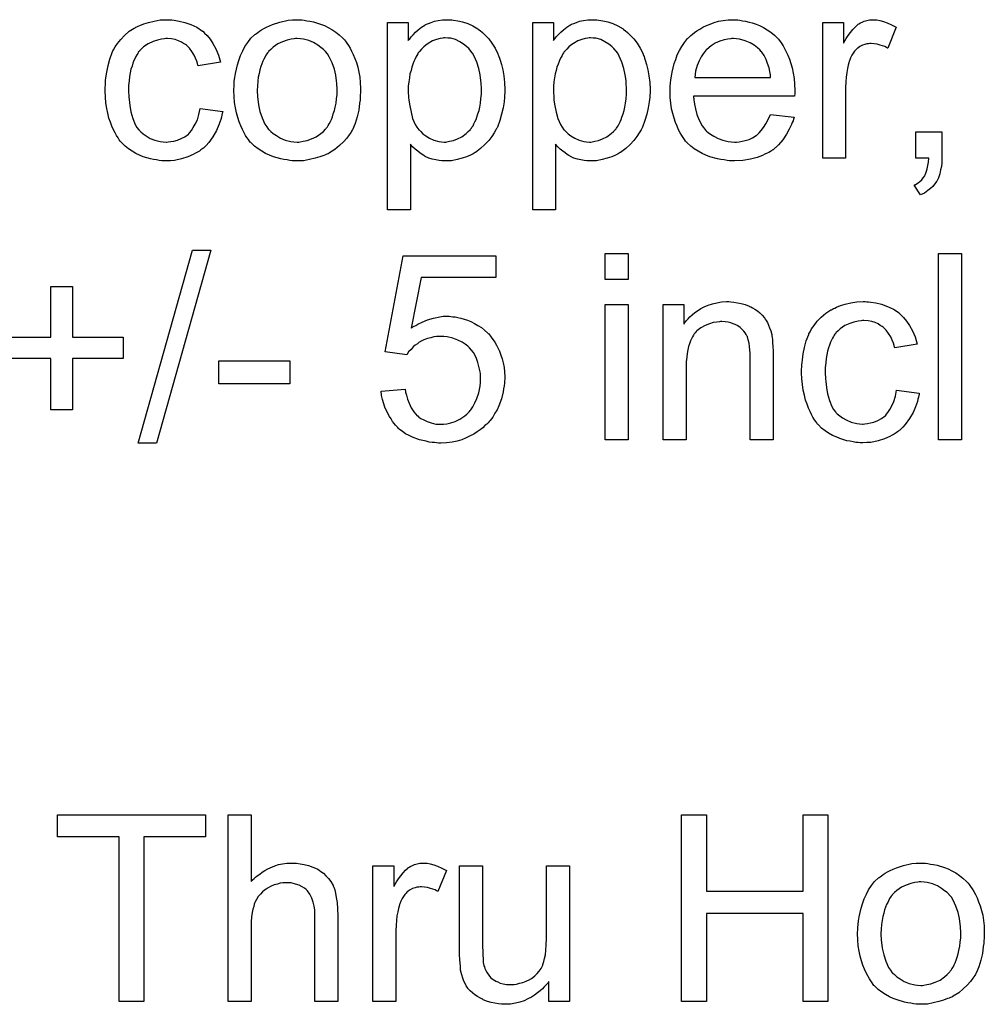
# Model space of a CAD drawing. Extents: x -1.5 to 9, y -3 to 5.
# Tile 330 of 368: x 6.336 to 6.75, y 2.56 to 2.983. Entities that reach past the tile are written whole.
import ezdxf

# ---------------------------------------------------------------- set-up
doc = ezdxf.new("R2010")
doc.units = 0
doc.layers.add('qfn16-30-34-a_mechanical_19', color=1, linetype='CONTINUOUS')

msp = doc.modelspace()

# ---------------------------------------------------------------- linework, layer by layer
at = {"layer": 'qfn16-30-34-a_mechanical_19', "color": 1}
for points in [[(6.400594, 2.982651), (6.401288, 2.982651), (6.402214, 2.982535), (6.404412, 2.982188), (6.406842, 2.98161), (6.409387, 2.980684), (6.411932, 2.979527), (6.414362, 2.977907), (6.414478, 2.977907), (6.414593, 2.977676), (6.415288, 2.976982), (6.416329, 2.975941), (6.417602, 2.974436), (6.418874, 2.972585), (6.420147, 2.970271), (6.421304, 2.96761), (6.422114, 2.964486), (6.412511, 2.962982), (6.412511, 2.963098), (6.412395, 2.963214), (6.412279, 2.963908), (6.411932, 2.964949), (6.411354, 2.966222), (6.410775, 2.96761), (6.40985, 2.969114), (6.408809, 2.970503), (6.407651, 2.97166), (6.407536, 2.971775), (6.407073, 2.972122), (6.406263, 2.972585), (6.405337, 2.973164), (6.404065, 2.973742), (6.402676, 2.974205), (6.401057, 2.974552), (6.399321, 2.974668), (6.398627, 2.974668), (6.398048, 2.974552), (6.396776, 2.974436), (6.39504, 2.973974), (6.393189, 2.973395), (6.391106, 2.97247), (6.38914, 2.971081), (6.388214, 2.970271), (6.387288, 2.969346), (6.387288, 2.96923), (6.387057, 2.969114), (6.386825, 2.968767), (6.386594, 2.968304), (6.386247, 2.967726), (6.385784, 2.967032), (6.385437, 2.966222), (6.384974, 2.965296), (6.384511, 2.964139), (6.384164, 2.962867), (6.383702, 2.961478), (6.383355, 2.959974), (6.383123, 2.958354), (6.382892, 2.956503), (6.38266, 2.954536), (6.38266, 2.952454), (6.38266, 2.952338), (6.38266, 2.951991), (6.38266, 2.951296), (6.382776, 2.950602), (6.382776, 2.949561), (6.382892, 2.94852), (6.383239, 2.945974), (6.383702, 2.943198), (6.384511, 2.940305), (6.385553, 2.93776), (6.386247, 2.936487), (6.387057, 2.935446), (6.387288, 2.935214), (6.387867, 2.934636), (6.388908, 2.933826), (6.390181, 2.9329), (6.391916, 2.931859), (6.393883, 2.931049), (6.396197, 2.93047), (6.39747, 2.930355), (6.398743, 2.930239), (6.398974, 2.930239), (6.399668, 2.930355), (6.400825, 2.93047), (6.402098, 2.930702), (6.403602, 2.931049), (6.405222, 2.931743), (6.406842, 2.932553), (6.408346, 2.93371), (6.408577, 2.933826), (6.408924, 2.934404), (6.409618, 2.935214), (6.410428, 2.936487), (6.411238, 2.937991), (6.412164, 2.939842), (6.412858, 2.942156), (6.413321, 2.944702), (6.42304, 2.943429), (6.42304, 2.943313), (6.422924, 2.942966), (6.422808, 2.942503), (6.422693, 2.941809), (6.422461, 2.940883), (6.42223, 2.939958), (6.42142, 2.937644), (6.420378, 2.935214), (6.418874, 2.932553), (6.417023, 2.930008), (6.415982, 2.928851), (6.414825, 2.927694), (6.414709, 2.927578), (6.414478, 2.927462), (6.414131, 2.927231), (6.413668, 2.926884), (6.413089, 2.926421), (6.412279, 2.925958), (6.411354, 2.925495), (6.410428, 2.924917), (6.408114, 2.923876), (6.405337, 2.923066), (6.402329, 2.922372), (6.400594, 2.922256), (6.398858, 2.92214), (6.397701, 2.92214), (6.396891, 2.922256), (6.39585, 2.922372), (6.394693, 2.922603), (6.39342, 2.922834), (6.392032, 2.923066), (6.388908, 2.923991), (6.387404, 2.924686), (6.385784, 2.92538), (6.384164, 2.926305), (6.38266, 2.927347), (6.381156, 2.928504), (6.379768, 2.929892), (6.379652, 2.930008), (6.379421, 2.930239), (6.379074, 2.930702), (6.378611, 2.93128), (6.378148, 2.93209), (6.377454, 2.933132), (6.376875, 2.934289), (6.376181, 2.935561), (6.375487, 2.937065), (6.374908, 2.938801), (6.374214, 2.940536), (6.373751, 2.942619), (6.373289, 2.944702), (6.372941, 2.947131), (6.37271, 2.949561), (6.372594, 2.952222), (6.372594, 2.952338), (6.372594, 2.952685), (6.372594, 2.953148), (6.372594, 2.953842), (6.37271, 2.954652), (6.37271, 2.955577), (6.372826, 2.956619), (6.372941, 2.957776), (6.373289, 2.960321), (6.373867, 2.963098), (6.374561, 2.965875), (6.375603, 2.968651), (6.375603, 2.968767), (6.375718, 2.968999), (6.37595, 2.969346), (6.376181, 2.969809), (6.376875, 2.971081), (6.377917, 2.972585), (6.379305, 2.974321), (6.380925, 2.976056), (6.382892, 2.977792), (6.38509, 2.97918), (6.385206, 2.97918), (6.385437, 2.979296), (6.385784, 2.979527), (6.386247, 2.979759), (6.386825, 2.97999), (6.38752, 2.980337), (6.389255, 2.981031), (6.391222, 2.98161), (6.393652, 2.982188), (6.396197, 2.982651), (6.398974, 2.982767), (6.3999, 2.982767), (6.400594, 2.982651)], [(6.45694, 2.982651), (6.457981, 2.982535), (6.459138, 2.982304), (6.460411, 2.982073), (6.461915, 2.981841), (6.465039, 2.9808), (6.466658, 2.980222), (6.468278, 2.979412), (6.469898, 2.978602), (6.471518, 2.977445), (6.473022, 2.976288), (6.474526, 2.974899), (6.474642, 2.974784), (6.474873, 2.974552), (6.47522, 2.974089), (6.475683, 2.973511), (6.476262, 2.972701), (6.476956, 2.97166), (6.47765, 2.970503), (6.478344, 2.96923), (6.479038, 2.967842), (6.479733, 2.966106), (6.480427, 2.964371), (6.481005, 2.962404), (6.481468, 2.960321), (6.481815, 2.958123), (6.482047, 2.955809), (6.482162, 2.953263), (6.482162, 2.953148), (6.482162, 2.952801), (6.482162, 2.952222), (6.482162, 2.951412), (6.482047, 2.950487), (6.481931, 2.94933), (6.481931, 2.948173), (6.481699, 2.9469), (6.481352, 2.944007), (6.480658, 2.941115), (6.479848, 2.938222), (6.478691, 2.935561), (6.478691, 2.935446), (6.478576, 2.93533), (6.478344, 2.934983), (6.478113, 2.93452), (6.477303, 2.933363), (6.476262, 2.931975), (6.474873, 2.930355), (6.473138, 2.928735), (6.471171, 2.927115), (6.468857, 2.925611), (6.468741, 2.925611), (6.468625, 2.925495), (6.468278, 2.925264), (6.4677, 2.925033), (6.467121, 2.924801), (6.466427, 2.92457), (6.464692, 2.923876), (6.462725, 2.923297), (6.460295, 2.922719), (6.45775, 2.922256), (6.454973, 2.92214), (6.453816, 2.92214), (6.45289, 2.922256), (6.451849, 2.922372), (6.450692, 2.922603), (6.449303, 2.922834), (6.447915, 2.923066), (6.444791, 2.923991), (6.443056, 2.924686), (6.441436, 2.92538), (6.439816, 2.926305), (6.438196, 2.927347), (6.436692, 2.928504), (6.435188, 2.929892), (6.435072, 2.930008), (6.434841, 2.930239), (6.434494, 2.930702), (6.434031, 2.931396), (6.433453, 2.932206), (6.432874, 2.933132), (6.43218, 2.934289), (6.431486, 2.935677), (6.430792, 2.937181), (6.430097, 2.938917), (6.429519, 2.940768), (6.42894, 2.942735), (6.428477, 2.944933), (6.42813, 2.947247), (6.427899, 2.949792), (6.427783, 2.952454), (6.427783, 2.952685), (6.427783, 2.953148), (6.427899, 2.953958), (6.427899, 2.955115), (6.428015, 2.956387), (6.428246, 2.958007), (6.428477, 2.959627), (6.42894, 2.961478), (6.429403, 2.963329), (6.429982, 2.965296), (6.430676, 2.967379), (6.431601, 2.969346), (6.432527, 2.971197), (6.4338, 2.973048), (6.435072, 2.974784), (6.436692, 2.976288), (6.436808, 2.976403), (6.437039, 2.976519), (6.437502, 2.976866), (6.438081, 2.977329), (6.438775, 2.977792), (6.4397, 2.97837), (6.440626, 2.978949), (6.441783, 2.979527), (6.443056, 2.980106), (6.444444, 2.980684), (6.447568, 2.981726), (6.451155, 2.982535), (6.453006, 2.982651), (6.454973, 2.982767), (6.45613, 2.982767), (6.45694, 2.982651)], [(6.521269, 2.982651), (6.522079, 2.982535), (6.523814, 2.982304), (6.525897, 2.981841), (6.528095, 2.981147), (6.530293, 2.980106), (6.532492, 2.978833), (6.532608, 2.978833), (6.532723, 2.978602), (6.533417, 2.978139), (6.534459, 2.977213), (6.535731, 2.976056), (6.53712, 2.974552), (6.538508, 2.972701), (6.539897, 2.970503), (6.541054, 2.968073), (6.541054, 2.967957), (6.541169, 2.967726), (6.541285, 2.967379), (6.541516, 2.966916), (6.541748, 2.966222), (6.541979, 2.965412), (6.542558, 2.963561), (6.543136, 2.961247), (6.543599, 2.958701), (6.543946, 2.955809), (6.544062, 2.952801), (6.544062, 2.952685), (6.544062, 2.952454), (6.544062, 2.951991), (6.544062, 2.951296), (6.543946, 2.950487), (6.543946, 2.949561), (6.543715, 2.947478), (6.543252, 2.944933), (6.542673, 2.942272), (6.541864, 2.939495), (6.540822, 2.936718), (6.540822, 2.936603), (6.540707, 2.936371), (6.540475, 2.936024), (6.540244, 2.935561), (6.539434, 2.934289), (6.538392, 2.932669), (6.53712, 2.930933), (6.5355, 2.929198), (6.533649, 2.927462), (6.53145, 2.925843), (6.531335, 2.925843), (6.531219, 2.925727), (6.530872, 2.925495), (6.530409, 2.925264), (6.529252, 2.924686), (6.527632, 2.923991), (6.525666, 2.923297), (6.523583, 2.922719), (6.521153, 2.922256), (6.518724, 2.92214), (6.517914, 2.92214), (6.516988, 2.922256), (6.515831, 2.922372), (6.514443, 2.922603), (6.512939, 2.92295), (6.511434, 2.923413), (6.50993, 2.924107), (6.509815, 2.924223), (6.509236, 2.924454), (6.508542, 2.924917), (6.507616, 2.925611), (6.506691, 2.926305), (6.505534, 2.927231), (6.504492, 2.928272), (6.503567, 2.929429), (6.503567, 2.901198), (6.493732, 2.901198), (6.493732, 2.981494), (6.502641, 2.981494), (6.502641, 2.973858), (6.502757, 2.974089), (6.50322, 2.974552), (6.503798, 2.975362), (6.504724, 2.976288), (6.505765, 2.977445), (6.506922, 2.978486), (6.50831, 2.979527), (6.509699, 2.980453), (6.50993, 2.980569), (6.510393, 2.9808), (6.511319, 2.981147), (6.512476, 2.98161), (6.513864, 2.982073), (6.515484, 2.98242), (6.517335, 2.982651), (6.519418, 2.982767), (6.52069, 2.982767), (6.521269, 2.982651)], [(6.583516, 2.982651), (6.584325, 2.982535), (6.586061, 2.982304), (6.588144, 2.981841), (6.590342, 2.981147), (6.59254, 2.980106), (6.594738, 2.978833), (6.594854, 2.978833), (6.59497, 2.978602), (6.595664, 2.978139), (6.596705, 2.977213), (6.597978, 2.976056), (6.599366, 2.974552), (6.600755, 2.972701), (6.602143, 2.970503), (6.6033, 2.968073), (6.6033, 2.967957), (6.603416, 2.967726), (6.603532, 2.967379), (6.603763, 2.966916), (6.603994, 2.966222), (6.604226, 2.965412), (6.604804, 2.963561), (6.605383, 2.961247), (6.605846, 2.958701), (6.606193, 2.955809), (6.606308, 2.952801), (6.606308, 2.952685), (6.606308, 2.952454), (6.606308, 2.951991), (6.606308, 2.951296), (6.606193, 2.950487), (6.606193, 2.949561), (6.605961, 2.947478), (6.605498, 2.944933), (6.60492, 2.942272), (6.60411, 2.939495), (6.603069, 2.936718), (6.603069, 2.936603), (6.602953, 2.936371), (6.602722, 2.936024), (6.60249, 2.935561), (6.60168, 2.934289), (6.600639, 2.932669), (6.599366, 2.930933), (6.597747, 2.929198), (6.595895, 2.927462), (6.593697, 2.925843), (6.593581, 2.925843), (6.593466, 2.925727), (6.593119, 2.925495), (6.592656, 2.925264), (6.591499, 2.924686), (6.589879, 2.923991), (6.587912, 2.923297), (6.585829, 2.922719), (6.5834, 2.922256), (6.58097, 2.92214), (6.58016, 2.92214), (6.579235, 2.922256), (6.578078, 2.922372), (6.576689, 2.922603), (6.575185, 2.92295), (6.573681, 2.923413), (6.572177, 2.924107), (6.572061, 2.924223), (6.571483, 2.924454), (6.570788, 2.924917), (6.569863, 2.925611), (6.568937, 2.926305), (6.56778, 2.927231), (6.566739, 2.928272), (6.565813, 2.929429), (6.565813, 2.901198), (6.555979, 2.901198), (6.555979, 2.981494), (6.564888, 2.981494), (6.564888, 2.973858), (6.565003, 2.974089), (6.565466, 2.974552), (6.566045, 2.975362), (6.56697, 2.976288), (6.568012, 2.977445), (6.569169, 2.978486), (6.570557, 2.979527), (6.571945, 2.980453), (6.572177, 2.980569), (6.57264, 2.9808), (6.573565, 2.981147), (6.574722, 2.98161), (6.576111, 2.982073), (6.57773, 2.98242), (6.579582, 2.982651), (6.581664, 2.982767), (6.582937, 2.982767), (6.583516, 2.982651)], [(6.643911, 2.982651), (6.644837, 2.982535), (6.645993, 2.982304), (6.647266, 2.982073), (6.64877, 2.981726), (6.650159, 2.981378), (6.651779, 2.9808), (6.653283, 2.980222), (6.654902, 2.979412), (6.656522, 2.978486), (6.658142, 2.977445), (6.659646, 2.976172), (6.661034, 2.974784), (6.66115, 2.974668), (6.661382, 2.974436), (6.661729, 2.973974), (6.662191, 2.97328), (6.66277, 2.97247), (6.663349, 2.971544), (6.664043, 2.970387), (6.664737, 2.968999), (6.665431, 2.967494), (6.666125, 2.965875), (6.666704, 2.964023), (6.667282, 2.962057), (6.667745, 2.959858), (6.668092, 2.957544), (6.668324, 2.955115), (6.668439, 2.952454), (6.668439, 2.952338), (6.668439, 2.951875), (6.668439, 2.951065), (6.668324, 2.949908), (6.624936, 2.949908), (6.624936, 2.949792), (6.624936, 2.949445), (6.625052, 2.948983), (6.625052, 2.948288), (6.625167, 2.947478), (6.625399, 2.946553), (6.625746, 2.94447), (6.62644, 2.942156), (6.627366, 2.939611), (6.628639, 2.937297), (6.630258, 2.935214), (6.630374, 2.935214), (6.63049, 2.934983), (6.631184, 2.934404), (6.632225, 2.933594), (6.633614, 2.932785), (6.635465, 2.931859), (6.637547, 2.931049), (6.639861, 2.93047), (6.641134, 2.930355), (6.642523, 2.930239), (6.643448, 2.930239), (6.644489, 2.930355), (6.645762, 2.930586), (6.64715, 2.930933), (6.64877, 2.931396), (6.650274, 2.93209), (6.651779, 2.933016), (6.651894, 2.933132), (6.652473, 2.933594), (6.653167, 2.934289), (6.653977, 2.935214), (6.654902, 2.936487), (6.655944, 2.938107), (6.656985, 2.939958), (6.657911, 2.942156), (6.668092, 2.940883), (6.668092, 2.940768), (6.667976, 2.940536), (6.667861, 2.940074), (6.667629, 2.939379), (6.667282, 2.938685), (6.666935, 2.93776), (6.66601, 2.935793), (6.664853, 2.933594), (6.663233, 2.93128), (6.661382, 2.929082), (6.659068, 2.926999), (6.658952, 2.926999), (6.658721, 2.926768), (6.658373, 2.926537), (6.657911, 2.92619), (6.657216, 2.925843), (6.656522, 2.925495), (6.655597, 2.925033), (6.654555, 2.92457), (6.653398, 2.924107), (6.652241, 2.923644), (6.649349, 2.92295), (6.646109, 2.922372), (6.642523, 2.92214), (6.64125, 2.92214), (6.64044, 2.922256), (6.639399, 2.922372), (6.638126, 2.922603), (6.636738, 2.922834), (6.635233, 2.923066), (6.631994, 2.923991), (6.630258, 2.924686), (6.628639, 2.92538), (6.626903, 2.926305), (6.625283, 2.927347), (6.623779, 2.928504), (6.622275, 2.929892), (6.622159, 2.930008), (6.621928, 2.930239), (6.621581, 2.930702), (6.621118, 2.931396), (6.620539, 2.932206), (6.619961, 2.933132), (6.619267, 2.934289), (6.618573, 2.935561), (6.617878, 2.937065), (6.617184, 2.938685), (6.616606, 2.940536), (6.616027, 2.942503), (6.615564, 2.944586), (6.615217, 2.9469), (6.614986, 2.94933), (6.61487, 2.951875), (6.61487, 2.951991), (6.61487, 2.952569), (6.61487, 2.953263), (6.614986, 2.954305), (6.615102, 2.955577), (6.615217, 2.956966), (6.615449, 2.958586), (6.615796, 2.960205), (6.616721, 2.963908), (6.6173, 2.965759), (6.617994, 2.967726), (6.61892, 2.969577), (6.619961, 2.971313), (6.621118, 2.973048), (6.622391, 2.974668), (6.622506, 2.974784), (6.622738, 2.975015), (6.623201, 2.975362), (6.623779, 2.975941), (6.624473, 2.976519), (6.625399, 2.977213), (6.62644, 2.978023), (6.627713, 2.978717), (6.628986, 2.979527), (6.63049, 2.980222), (6.632109, 2.980916), (6.633845, 2.981494), (6.635696, 2.982073), (6.637663, 2.98242), (6.639746, 2.982651), (6.641944, 2.982767), (6.643101, 2.982767), (6.643911, 2.982651)], [(6.703612, 2.982651), (6.704885, 2.98242), (6.706389, 2.981957), (6.708009, 2.981378), (6.70986, 2.980569), (6.711827, 2.979527), (6.70824, 2.970503), (6.708124, 2.970618), (6.707662, 2.97085), (6.706967, 2.971197), (6.706042, 2.971544), (6.705001, 2.971891), (6.703728, 2.972238), (6.702455, 2.97247), (6.701182, 2.972585), (6.700604, 2.972585), (6.700025, 2.97247), (6.699216, 2.972354), (6.698406, 2.972122), (6.697364, 2.971775), (6.696323, 2.971313), (6.695397, 2.970618), (6.695282, 2.970503), (6.694935, 2.970271), (6.694587, 2.969809), (6.694009, 2.96923), (6.693431, 2.96842), (6.692852, 2.967494), (6.692274, 2.966453), (6.691811, 2.96518), (6.691695, 2.964949), (6.691579, 2.964255), (6.691348, 2.963214), (6.691001, 2.961825), (6.690654, 2.96009), (6.690422, 2.958123), (6.690307, 2.95604), (6.690191, 2.953726), (6.690191, 2.923413), (6.680356, 2.923413), (6.680356, 2.981494), (6.689265, 2.981494), (6.689265, 2.972701), (6.689381, 2.972817), (6.689844, 2.973627), (6.690422, 2.974668), (6.691348, 2.975941), (6.692274, 2.977213), (6.693315, 2.978602), (6.694356, 2.979759), (6.695397, 2.980684), (6.695513, 2.9808), (6.69586, 2.981031), (6.696554, 2.981378), (6.697249, 2.981726), (6.698174, 2.982073), (6.699331, 2.98242), (6.700488, 2.982651), (6.701761, 2.982767), (6.702571, 2.982767), (6.703612, 2.982651)], [(6.454973, 2.974668), (6.454279, 2.974668), (6.4537, 2.974552), (6.452427, 2.974436), (6.450692, 2.973974), (6.448725, 2.97328), (6.446642, 2.972354), (6.444676, 2.970965), (6.443634, 2.97004), (6.442709, 2.969114), (6.442709, 2.968999), (6.442477, 2.968883), (6.442246, 2.968536), (6.441899, 2.968073), (6.441552, 2.967494), (6.441204, 2.9668), (6.440742, 2.965875), (6.440279, 2.964949), (6.439816, 2.963792), (6.439353, 2.962635), (6.439006, 2.961247), (6.438659, 2.959743), (6.438312, 2.958123), (6.438081, 2.956387), (6.437965, 2.95442), (6.437849, 2.952454), (6.437849, 2.952338), (6.437849, 2.951991), (6.437849, 2.951412), (6.437965, 2.950602), (6.437965, 2.949677), (6.438081, 2.948635), (6.438428, 2.946206), (6.439006, 2.943429), (6.439932, 2.940652), (6.441089, 2.937991), (6.441899, 2.936834), (6.442709, 2.935677), (6.442824, 2.935677), (6.44294, 2.935446), (6.443634, 2.934867), (6.444676, 2.933941), (6.446064, 2.933016), (6.447799, 2.931975), (6.449882, 2.931049), (6.452312, 2.93047), (6.453584, 2.930355), (6.454973, 2.930239), (6.455667, 2.930239), (6.456245, 2.930355), (6.457518, 2.930586), (6.459254, 2.930933), (6.461105, 2.931628), (6.463188, 2.932553), (6.465154, 2.933941), (6.466196, 2.934867), (6.467121, 2.935793), (6.467237, 2.935908), (6.467353, 2.936024), (6.467584, 2.936371), (6.467931, 2.936834), (6.468278, 2.937412), (6.468741, 2.938107), (6.469204, 2.939032), (6.469667, 2.939958), (6.47013, 2.941115), (6.470477, 2.942388), (6.470939, 2.943776), (6.471287, 2.94528), (6.471634, 2.947016), (6.471865, 2.948751), (6.472096, 2.950718), (6.472096, 2.952801), (6.472096, 2.952916), (6.472096, 2.953263), (6.472096, 2.953842), (6.471981, 2.954536), (6.471981, 2.955462), (6.471865, 2.956503), (6.471518, 2.958933), (6.470939, 2.961478), (6.470014, 2.964255), (6.468741, 2.9668), (6.468047, 2.968073), (6.467121, 2.969114), (6.467121, 2.96923), (6.46689, 2.969346), (6.466196, 2.97004), (6.465154, 2.97085), (6.463766, 2.971891), (6.46203, 2.972932), (6.459948, 2.973858), (6.457634, 2.974436), (6.456361, 2.974552), (6.454973, 2.974668)], [(6.518492, 2.975015), (6.517914, 2.975015), (6.517451, 2.974899), (6.516294, 2.974668), (6.51479, 2.974321), (6.513054, 2.973627), (6.511203, 2.972585), (6.510162, 2.971891), (6.509236, 2.971081), (6.50831, 2.970156), (6.507385, 2.969114), (6.507385, 2.968999), (6.507154, 2.968883), (6.506922, 2.968536), (6.506691, 2.968073), (6.506344, 2.967379), (6.505881, 2.966685), (6.505418, 2.965759), (6.505071, 2.964833), (6.504608, 2.963676), (6.504145, 2.962404), (6.503798, 2.961015), (6.503335, 2.959511), (6.503104, 2.957776), (6.502873, 2.95604), (6.502641, 2.954189), (6.502641, 2.952106), (6.502641, 2.951991), (6.502641, 2.951644), (6.502641, 2.951065), (6.502757, 2.950255), (6.502757, 2.94933), (6.502873, 2.948288), (6.50322, 2.945859), (6.503798, 2.943082), (6.504492, 2.940421), (6.505649, 2.93776), (6.506344, 2.936603), (6.507154, 2.935561), (6.507385, 2.93533), (6.507963, 2.934751), (6.508889, 2.933826), (6.510162, 2.9329), (6.511782, 2.931975), (6.513633, 2.931049), (6.515715, 2.93047), (6.516872, 2.930355), (6.518029, 2.930239), (6.518724, 2.930239), (6.519186, 2.930355), (6.520343, 2.930586), (6.521963, 2.930933), (6.523699, 2.931628), (6.52555, 2.932553), (6.527401, 2.933941), (6.528327, 2.934751), (6.529252, 2.935677), (6.529252, 2.935793), (6.529484, 2.935908), (6.529715, 2.936256), (6.529946, 2.936718), (6.530409, 2.937297), (6.530756, 2.938107), (6.531219, 2.938917), (6.531682, 2.939958), (6.532029, 2.940999), (6.532492, 2.942388), (6.532955, 2.943776), (6.533302, 2.94528), (6.533533, 2.947016), (6.533765, 2.948867), (6.533996, 2.950834), (6.533996, 2.952916), (6.533996, 2.953032), (6.533996, 2.953379), (6.533996, 2.953958), (6.53388, 2.954767), (6.53388, 2.955693), (6.533765, 2.956734), (6.533417, 2.959164), (6.532839, 2.961825), (6.532029, 2.964486), (6.530872, 2.967147), (6.530178, 2.96842), (6.529368, 2.969461), (6.529368, 2.969577), (6.529136, 2.969693), (6.528558, 2.970387), (6.527632, 2.971197), (6.52636, 2.972238), (6.52474, 2.97328), (6.522889, 2.974205), (6.520806, 2.974784), (6.519649, 2.974899), (6.518492, 2.975015)], [(6.580739, 2.975015), (6.58016, 2.975015), (6.579697, 2.974899), (6.57854, 2.974668), (6.577036, 2.974321), (6.575301, 2.973627), (6.57345, 2.972585), (6.572408, 2.971891), (6.571483, 2.971081), (6.570557, 2.970156), (6.569632, 2.969114), (6.569632, 2.968999), (6.5694, 2.968883), (6.569169, 2.968536), (6.568937, 2.968073), (6.56859, 2.967379), (6.568127, 2.966685), (6.567665, 2.965759), (6.567318, 2.964833), (6.566855, 2.963676), (6.566392, 2.962404), (6.566045, 2.961015), (6.565582, 2.959511), (6.565351, 2.957776), (6.565119, 2.95604), (6.564888, 2.954189), (6.564888, 2.952106), (6.564888, 2.951991), (6.564888, 2.951644), (6.564888, 2.951065), (6.565003, 2.950255), (6.565003, 2.94933), (6.565119, 2.948288), (6.565466, 2.945859), (6.566045, 2.943082), (6.566739, 2.940421), (6.567896, 2.93776), (6.56859, 2.936603), (6.5694, 2.935561), (6.569632, 2.93533), (6.57021, 2.934751), (6.571136, 2.933826), (6.572408, 2.9329), (6.574028, 2.931975), (6.575879, 2.931049), (6.577962, 2.93047), (6.579119, 2.930355), (6.580276, 2.930239), (6.58097, 2.930239), (6.581433, 2.930355), (6.58259, 2.930586), (6.58421, 2.930933), (6.585945, 2.931628), (6.587796, 2.932553), (6.589648, 2.933941), (6.590573, 2.934751), (6.591499, 2.935677), (6.591499, 2.935793), (6.59173, 2.935908), (6.591962, 2.936256), (6.592193, 2.936718), (6.592656, 2.937297), (6.593003, 2.938107), (6.593466, 2.938917), (6.593928, 2.939958), (6.594276, 2.940999), (6.594738, 2.942388), (6.595201, 2.943776), (6.595548, 2.94528), (6.59578, 2.947016), (6.596011, 2.948867), (6.596243, 2.950834), (6.596243, 2.952916), (6.596243, 2.953032), (6.596243, 2.953379), (6.596243, 2.953958), (6.596127, 2.954767), (6.596127, 2.955693), (6.596011, 2.956734), (6.595664, 2.959164), (6.595086, 2.961825), (6.594276, 2.964486), (6.593119, 2.967147), (6.592424, 2.96842), (6.591614, 2.969461), (6.591614, 2.969577), (6.591383, 2.969693), (6.590805, 2.970387), (6.589879, 2.971197), (6.588606, 2.972238), (6.586986, 2.97328), (6.585135, 2.974205), (6.583053, 2.974784), (6.581896, 2.974899), (6.580739, 2.975015)], [(6.64206, 2.974668), (6.641365, 2.974668), (6.640903, 2.974552), (6.63963, 2.974436), (6.638126, 2.974089), (6.636275, 2.973511), (6.634308, 2.972701), (6.632457, 2.971544), (6.630605, 2.97004), (6.630374, 2.969809), (6.629911, 2.96923), (6.629101, 2.968189), (6.628291, 2.9668), (6.627366, 2.96518), (6.626556, 2.963098), (6.625862, 2.960668), (6.625515, 2.958007), (6.658026, 2.958007), (6.658026, 2.958123), (6.658026, 2.958354), (6.657911, 2.958701), (6.657911, 2.959164), (6.657679, 2.960552), (6.657332, 2.962057), (6.656754, 2.963908), (6.656175, 2.965643), (6.655249, 2.967379), (6.654208, 2.968883), (6.654208, 2.968999), (6.653977, 2.969114), (6.653398, 2.969809), (6.652357, 2.970734), (6.650969, 2.971775), (6.649233, 2.972817), (6.64715, 2.973742), (6.644721, 2.974436), (6.643448, 2.974552), (6.64206, 2.974668)], [(6.731496, 2.923413), (6.731496, 2.923297), (6.731496, 2.923181), (6.731496, 2.922834), (6.731496, 2.922372), (6.73138, 2.92133), (6.731264, 2.919826), (6.730917, 2.918322), (6.73057, 2.916586), (6.729992, 2.914967), (6.729297, 2.913463), (6.729182, 2.913347), (6.728835, 2.912884), (6.728372, 2.91219), (6.727562, 2.911264), (6.726636, 2.910339), (6.725479, 2.909413), (6.723975, 2.908372), (6.722355, 2.907562), (6.719579, 2.911727), (6.719694, 2.911843), (6.720042, 2.911959), (6.72062, 2.912306), (6.721314, 2.912768), (6.722008, 2.913347), (6.722818, 2.914041), (6.723512, 2.914851), (6.724091, 2.915777), (6.724207, 2.915892), (6.724322, 2.916239), (6.724554, 2.916934), (6.724901, 2.917744), (6.725132, 2.918785), (6.725479, 2.920173), (6.725711, 2.921677), (6.725827, 2.923413), (6.720273, 2.923413), (6.720273, 2.934636), (6.731496, 2.934636), (6.731496, 2.923413)], [(6.394693, 2.801072), (6.386825, 2.801072), (6.410081, 2.883913), (6.417949, 2.883913), (6.394693, 2.801072)], [(6.540244, 2.872111), (6.508195, 2.872111), (6.503914, 2.850476), (6.50403, 2.850591), (6.504261, 2.850707), (6.504608, 2.850938), (6.505187, 2.851285), (6.505881, 2.851633), (6.506691, 2.852095), (6.508542, 2.853021), (6.510856, 2.853947), (6.513401, 2.854756), (6.516178, 2.855335), (6.517566, 2.855566), (6.520112, 2.855566), (6.520806, 2.855451), (6.521732, 2.855335), (6.522773, 2.855219), (6.52393, 2.854988), (6.525203, 2.854641), (6.52798, 2.853831), (6.529484, 2.853252), (6.530988, 2.852442), (6.532492, 2.851633), (6.533996, 2.850707), (6.535384, 2.84955), (6.536773, 2.848277), (6.536888, 2.848162), (6.53712, 2.84793), (6.537467, 2.847583), (6.53793, 2.847005), (6.538508, 2.846195), (6.539087, 2.845385), (6.539781, 2.844343), (6.540475, 2.843186), (6.541054, 2.841914), (6.541748, 2.840525), (6.542326, 2.838905), (6.542905, 2.837286), (6.543368, 2.83555), (6.543715, 2.833583), (6.543946, 2.831616), (6.544062, 2.829534), (6.544062, 2.829418), (6.544062, 2.829071), (6.544062, 2.828492), (6.543946, 2.827683), (6.54383, 2.826757), (6.543715, 2.825716), (6.543483, 2.824443), (6.543252, 2.82317), (6.542558, 2.820162), (6.541401, 2.817038), (6.540707, 2.815418), (6.539781, 2.813914), (6.538855, 2.812294), (6.537698, 2.81079), (6.537583, 2.810675), (6.537351, 2.810328), (6.536888, 2.809865), (6.53631, 2.809286), (6.5355, 2.808592), (6.534574, 2.807666), (6.533417, 2.806857), (6.532145, 2.805931), (6.530756, 2.805005), (6.529136, 2.804195), (6.527401, 2.803386), (6.52555, 2.802576), (6.523583, 2.801997), (6.521385, 2.801534), (6.519071, 2.801187), (6.516641, 2.801072), (6.5156, 2.801072), (6.51479, 2.801187), (6.513864, 2.801303), (6.512823, 2.801419), (6.51155, 2.801534), (6.510277, 2.801881), (6.507385, 2.802576), (6.504492, 2.803617), (6.502988, 2.804311), (6.501484, 2.805121), (6.500096, 2.806047), (6.498707, 2.807088), (6.498592, 2.807204), (6.49836, 2.807319), (6.498129, 2.807782), (6.497666, 2.808245), (6.497088, 2.808823), (6.496509, 2.809518), (6.495815, 2.810443), (6.495236, 2.811485), (6.494542, 2.812526), (6.493848, 2.813799), (6.492575, 2.816575), (6.491534, 2.819815), (6.491187, 2.82155), (6.490956, 2.823402), (6.501253, 2.824212), (6.501253, 2.824096), (6.501253, 2.823865), (6.501368, 2.823517), (6.501484, 2.822939), (6.501831, 2.821666), (6.502294, 2.819931), (6.502988, 2.818195), (6.503914, 2.816228), (6.505071, 2.814493), (6.506459, 2.812873), (6.506691, 2.812757), (6.507154, 2.812294), (6.508079, 2.811716), (6.509352, 2.811022), (6.51074, 2.810328), (6.512476, 2.809749), (6.514443, 2.809286), (6.516641, 2.809171), (6.517335, 2.809171), (6.517798, 2.809286), (6.519186, 2.809402), (6.520806, 2.809865), (6.522773, 2.810443), (6.52474, 2.811369), (6.526823, 2.812757), (6.527748, 2.813567), (6.528674, 2.814493), (6.528789, 2.814608), (6.528905, 2.814724), (6.529136, 2.815071), (6.529484, 2.815418), (6.530293, 2.816691), (6.531219, 2.818311), (6.532029, 2.820278), (6.532839, 2.822707), (6.533417, 2.8256), (6.533649, 2.827104), (6.533649, 2.828724), (6.533649, 2.82884), (6.533649, 2.829071), (6.533649, 2.829534), (6.533533, 2.830112), (6.533533, 2.830807), (6.533417, 2.831616), (6.53307, 2.833468), (6.532492, 2.835666), (6.531682, 2.837864), (6.530525, 2.839947), (6.528905, 2.841914), (6.528905, 2.842029), (6.528674, 2.842145), (6.528095, 2.842724), (6.527054, 2.843534), (6.525666, 2.844459), (6.523814, 2.845269), (6.521732, 2.846079), (6.519302, 2.846657), (6.517914, 2.846889), (6.515715, 2.846889), (6.51479, 2.846773), (6.513633, 2.846657), (6.512244, 2.84631), (6.510856, 2.845963), (6.509352, 2.845385), (6.507848, 2.844691), (6.507732, 2.844575), (6.507269, 2.844343), (6.506575, 2.843765), (6.505649, 2.843186), (6.504724, 2.842376), (6.503798, 2.841335), (6.502757, 2.840294), (6.501947, 2.839021), (6.492691, 2.840294), (6.500443, 2.881483), (6.540244, 2.881483), (6.540244, 2.872111)], [(6.596937, 2.871302), (6.587102, 2.871302), (6.587102, 2.882524), (6.596937, 2.882524), (6.596937, 2.871302)], [(6.739826, 2.80246), (6.729992, 2.80246), (6.729992, 2.882524), (6.739826, 2.882524), (6.739826, 2.80246)], [(6.358595, 2.846542), (6.380346, 2.846542), (6.380346, 2.837401), (6.358595, 2.837401), (6.358595, 2.815418), (6.349339, 2.815418), (6.349339, 2.837401), (6.327587, 2.837401), (6.327587, 2.846542), (6.349339, 2.846542), (6.349339, 2.868293), (6.358595, 2.868293), (6.358595, 2.846542)], [(6.596937, 2.80246), (6.587102, 2.80246), (6.587102, 2.860541), (6.596937, 2.860541), (6.596937, 2.80246)], [(6.641018, 2.861698), (6.642291, 2.861583), (6.643795, 2.861351), (6.645415, 2.861004), (6.64715, 2.860541), (6.64877, 2.859847), (6.649002, 2.859731), (6.649465, 2.8595), (6.650274, 2.859153), (6.6512, 2.858575), (6.652357, 2.85788), (6.653398, 2.856955), (6.65444, 2.856029), (6.655365, 2.854872), (6.655481, 2.854756), (6.655712, 2.854294), (6.656059, 2.853715), (6.656638, 2.852905), (6.657101, 2.851748), (6.657564, 2.850591), (6.658142, 2.849203), (6.658489, 2.847699), (6.658489, 2.847583), (6.658605, 2.84712), (6.658721, 2.846426), (6.658836, 2.8455), (6.658836, 2.844112), (6.658952, 2.842492), (6.659068, 2.840525), (6.659068, 2.838096), (6.659068, 2.80246), (6.649233, 2.80246), (6.649233, 2.837633), (6.649233, 2.837749), (6.649233, 2.837864), (6.649233, 2.838674), (6.649233, 2.839715), (6.649117, 2.840988), (6.649002, 2.842492), (6.64877, 2.843996), (6.648423, 2.845385), (6.648076, 2.846657), (6.648076, 2.846773), (6.647845, 2.84712), (6.647498, 2.847699), (6.64715, 2.848393), (6.646572, 2.849087), (6.645878, 2.849897), (6.644952, 2.850707), (6.643911, 2.851401), (6.643795, 2.851517), (6.643448, 2.851748), (6.642754, 2.85198), (6.641944, 2.852327), (6.641018, 2.852674), (6.639861, 2.853021), (6.638473, 2.853137), (6.637085, 2.853252), (6.636506, 2.853252), (6.636043, 2.853137), (6.634886, 2.853021), (6.633382, 2.852789), (6.631762, 2.852211), (6.629911, 2.851517), (6.62806, 2.850591), (6.626324, 2.849203), (6.626093, 2.848971), (6.62563, 2.848393), (6.625283, 2.84793), (6.624936, 2.847352), (6.624473, 2.846657), (6.624126, 2.845847), (6.623663, 2.844922), (6.623201, 2.843765), (6.622854, 2.842492), (6.622506, 2.841104), (6.622275, 2.8396), (6.622044, 2.83798), (6.621812, 2.836013), (6.621812, 2.834046), (6.621812, 2.80246), (6.611978, 2.80246), (6.611978, 2.860541), (6.620771, 2.860541), (6.620771, 2.852211), (6.620887, 2.852327), (6.621118, 2.852674), (6.621465, 2.853137), (6.621928, 2.853715), (6.622622, 2.854409), (6.623432, 2.855219), (6.624358, 2.856145), (6.625515, 2.85707), (6.626672, 2.85788), (6.62806, 2.858806), (6.629564, 2.859616), (6.631184, 2.86031), (6.633035, 2.860889), (6.634886, 2.861351), (6.636969, 2.861698), (6.639167, 2.861814), (6.640093, 2.861814), (6.641018, 2.861698)], [(6.699331, 2.861698), (6.700025, 2.861698), (6.700951, 2.861583), (6.703149, 2.861236), (6.705579, 2.860657), (6.708124, 2.859731), (6.71067, 2.858575), (6.7131, 2.856955), (6.713215, 2.856955), (6.713331, 2.856723), (6.714025, 2.856029), (6.715066, 2.854988), (6.716339, 2.853484), (6.717612, 2.851633), (6.718885, 2.849318), (6.720042, 2.846657), (6.720851, 2.843534), (6.711248, 2.842029), (6.711248, 2.842145), (6.711133, 2.842261), (6.711017, 2.842955), (6.71067, 2.843996), (6.710091, 2.845269), (6.709513, 2.846657), (6.708587, 2.848162), (6.707546, 2.84955), (6.706389, 2.850707), (6.706273, 2.850823), (6.70581, 2.85117), (6.705001, 2.851633), (6.704075, 2.852211), (6.702802, 2.852789), (6.701414, 2.853252), (6.699794, 2.853599), (6.698059, 2.853715), (6.697364, 2.853715), (6.696786, 2.853599), (6.695513, 2.853484), (6.693778, 2.853021), (6.691926, 2.852442), (6.689844, 2.851517), (6.687877, 2.850128), (6.686951, 2.849318), (6.686026, 2.848393), (6.686026, 2.848277), (6.685794, 2.848162), (6.685563, 2.847814), (6.685332, 2.847352), (6.684984, 2.846773), (6.684522, 2.846079), (6.684175, 2.845269), (6.683712, 2.844343), (6.683249, 2.843186), (6.682902, 2.841914), (6.682439, 2.840525), (6.682092, 2.839021), (6.68186, 2.837401), (6.681629, 2.83555), (6.681398, 2.833583), (6.681398, 2.831501), (6.681398, 2.831385), (6.681398, 2.831038), (6.681398, 2.830344), (6.681513, 2.829649), (6.681513, 2.828608), (6.681629, 2.827567), (6.681976, 2.825021), (6.682439, 2.822245), (6.683249, 2.819352), (6.68429, 2.816807), (6.684984, 2.815534), (6.685794, 2.814493), (6.686026, 2.814261), (6.686604, 2.813683), (6.687645, 2.812873), (6.688918, 2.811947), (6.690654, 2.810906), (6.692621, 2.810096), (6.694935, 2.809518), (6.696207, 2.809402), (6.69748, 2.809286), (6.697711, 2.809286), (6.698406, 2.809402), (6.699563, 2.809518), (6.700835, 2.809749), (6.702339, 2.810096), (6.703959, 2.81079), (6.705579, 2.8116), (6.707083, 2.812757), (6.707315, 2.812873), (6.707662, 2.813452), (6.708356, 2.814261), (6.709166, 2.815534), (6.709976, 2.817038), (6.710901, 2.818889), (6.711595, 2.821203), (6.712058, 2.823749), (6.721777, 2.822476), (6.721777, 2.82236), (6.721661, 2.822013), (6.721546, 2.82155), (6.72143, 2.820856), (6.721199, 2.819931), (6.720967, 2.819005), (6.720157, 2.816691), (6.719116, 2.814261), (6.717612, 2.8116), (6.715761, 2.809055), (6.714719, 2.807898), (6.713562, 2.806741), (6.713447, 2.806625), (6.713215, 2.80651), (6.712868, 2.806278), (6.712405, 2.805931), (6.711827, 2.805468), (6.711017, 2.805005), (6.710091, 2.804543), (6.709166, 2.803964), (6.706852, 2.802923), (6.704075, 2.802113), (6.701067, 2.801419), (6.699331, 2.801303), (6.697596, 2.801187), (6.696439, 2.801187), (6.695629, 2.801303), (6.694587, 2.801419), (6.693431, 2.80165), (6.692158, 2.801881), (6.690769, 2.802113), (6.687645, 2.803039), (6.686141, 2.803733), (6.684522, 2.804427), (6.682902, 2.805352), (6.681398, 2.806394), (6.679894, 2.807551), (6.678505, 2.808939), (6.67839, 2.809055), (6.678158, 2.809286), (6.677811, 2.809749), (6.677348, 2.810328), (6.676885, 2.811137), (6.676191, 2.812179), (6.675613, 2.813336), (6.674918, 2.814608), (6.674224, 2.816113), (6.673646, 2.817848), (6.672952, 2.819584), (6.672489, 2.821666), (6.672026, 2.823749), (6.671679, 2.826178), (6.671448, 2.828608), (6.671332, 2.831269), (6.671332, 2.831385), (6.671332, 2.831732), (6.671332, 2.832195), (6.671332, 2.832889), (6.671448, 2.833699), (6.671448, 2.834625), (6.671563, 2.835666), (6.671679, 2.836823), (6.672026, 2.839368), (6.672605, 2.842145), (6.673299, 2.844922), (6.67434, 2.847699), (6.67434, 2.847814), (6.674456, 2.848046), (6.674687, 2.848393), (6.674918, 2.848856), (6.675613, 2.850128), (6.676654, 2.851633), (6.678042, 2.853368), (6.679662, 2.855104), (6.681629, 2.856839), (6.683827, 2.858227), (6.683943, 2.858227), (6.684175, 2.858343), (6.684522, 2.858575), (6.684984, 2.858806), (6.685563, 2.859037), (6.686257, 2.859384), (6.687993, 2.860079), (6.689959, 2.860657), (6.692389, 2.861236), (6.694935, 2.861698), (6.697711, 2.861814), (6.698637, 2.861814), (6.699331, 2.861698)], [(6.451849, 2.826526), (6.42142, 2.826526), (6.42142, 2.83636), (6.451849, 2.83636), (6.451849, 2.826526)], [(6.415635, 2.632173), (6.389255, 2.632173), (6.389255, 2.561596), (6.378611, 2.561596), (6.378611, 2.632173), (6.352231, 2.632173), (6.352231, 2.64166), (6.415635, 2.64166), (6.415635, 2.632173)], [(6.435188, 2.612966), (6.435304, 2.613082), (6.435535, 2.613314), (6.435882, 2.613661), (6.436461, 2.614239), (6.437039, 2.614818), (6.437849, 2.615512), (6.438891, 2.616206), (6.439932, 2.617016), (6.441089, 2.61771), (6.442361, 2.618404), (6.44537, 2.619677), (6.446989, 2.620256), (6.448725, 2.620603), (6.450576, 2.620834), (6.452427, 2.62095), (6.453469, 2.62095), (6.454741, 2.620834), (6.456245, 2.620603), (6.457981, 2.620371), (6.459832, 2.619909), (6.461683, 2.619214), (6.463535, 2.618404), (6.463766, 2.618289), (6.464345, 2.617942), (6.465154, 2.617363), (6.466196, 2.616553), (6.467237, 2.615512), (6.468394, 2.614355), (6.469435, 2.612966), (6.470361, 2.611347), (6.470477, 2.611115), (6.470708, 2.610537), (6.471055, 2.609495), (6.471402, 2.607991), (6.471749, 2.60614), (6.472096, 2.603942), (6.472328, 2.601281), (6.472444, 2.598273), (6.472444, 2.561596), (6.462609, 2.561596), (6.462609, 2.598388), (6.462609, 2.598504), (6.462609, 2.598735), (6.462609, 2.599082), (6.462609, 2.599545), (6.462493, 2.600818), (6.462262, 2.602438), (6.461799, 2.604173), (6.461221, 2.605909), (6.460411, 2.607644), (6.459369, 2.609033), (6.459254, 2.609148), (6.458791, 2.609611), (6.458097, 2.61019), (6.457055, 2.610768), (6.455783, 2.611462), (6.454279, 2.611925), (6.452427, 2.612388), (6.450345, 2.612504), (6.449651, 2.612504), (6.448841, 2.612388), (6.447684, 2.612272), (6.446527, 2.611925), (6.445138, 2.611578), (6.44375, 2.611), (6.442246, 2.61019), (6.44213, 2.610074), (6.441667, 2.609727), (6.440973, 2.609264), (6.440163, 2.60857), (6.439238, 2.607644), (6.438312, 2.606603), (6.437502, 2.60533), (6.436808, 2.603942), (6.436692, 2.603711), (6.436577, 2.603248), (6.436345, 2.602322), (6.435998, 2.601165), (6.435651, 2.599661), (6.435419, 2.59781), (6.435304, 2.595727), (6.435188, 2.593298), (6.435188, 2.561596), (6.425354, 2.561596), (6.425354, 2.64166), (6.435188, 2.64166), (6.435188, 2.612966)], [(6.682555, 2.561596), (6.67191, 2.561596), (6.67191, 2.599314), (6.63049, 2.599314), (6.63049, 2.561596), (6.619845, 2.561596), (6.619845, 2.64166), (6.63049, 2.64166), (6.63049, 2.608801), (6.67191, 2.608801), (6.67191, 2.64166), (6.682555, 2.64166), (6.682555, 2.561596)], [(6.51074, 2.620834), (6.512013, 2.620603), (6.513517, 2.62014), (6.515137, 2.619561), (6.516988, 2.618751), (6.518955, 2.61771), (6.515368, 2.608686), (6.515252, 2.608801), (6.51479, 2.609033), (6.514096, 2.60938), (6.51317, 2.609727), (6.512129, 2.610074), (6.510856, 2.610421), (6.509583, 2.610653), (6.50831, 2.610768), (6.507732, 2.610768), (6.507154, 2.610653), (6.506344, 2.610537), (6.505534, 2.610305), (6.504492, 2.609958), (6.503451, 2.609495), (6.502525, 2.608801), (6.50241, 2.608686), (6.502063, 2.608454), (6.501716, 2.607991), (6.501137, 2.607413), (6.500559, 2.606603), (6.49998, 2.605677), (6.499402, 2.604636), (6.498939, 2.603363), (6.498823, 2.603132), (6.498707, 2.602438), (6.498476, 2.601396), (6.498129, 2.600008), (6.497782, 2.598273), (6.49755, 2.596306), (6.497435, 2.594223), (6.497319, 2.591909), (6.497319, 2.561596), (6.487484, 2.561596), (6.487484, 2.619677), (6.496393, 2.619677), (6.496393, 2.610884), (6.496509, 2.611), (6.496972, 2.611809), (6.49755, 2.612851), (6.498476, 2.614124), (6.499402, 2.615396), (6.500443, 2.616785), (6.501484, 2.617942), (6.502525, 2.618867), (6.502641, 2.618983), (6.502988, 2.619214), (6.503682, 2.619561), (6.504377, 2.619909), (6.505302, 2.620256), (6.506459, 2.620603), (6.507616, 2.620834), (6.508889, 2.62095), (6.509699, 2.62095), (6.51074, 2.620834)], [(6.571714, 2.561596), (6.562921, 2.561596), (6.562921, 2.570042), (6.562805, 2.569926), (6.562574, 2.569579), (6.562227, 2.569116), (6.561648, 2.568538), (6.560954, 2.567843), (6.560144, 2.566918), (6.559218, 2.566108), (6.558061, 2.565182), (6.556789, 2.564257), (6.5554, 2.563447), (6.553896, 2.562637), (6.552276, 2.561827), (6.550425, 2.561249), (6.548574, 2.560786), (6.546492, 2.560439), (6.544409, 2.560323), (6.543599, 2.560323), (6.542558, 2.560439), (6.541285, 2.560554), (6.539781, 2.560786), (6.538161, 2.561133), (6.536541, 2.561596), (6.534806, 2.56229), (6.534574, 2.562406), (6.534112, 2.562637), (6.533302, 2.5631), (6.532376, 2.563678), (6.531219, 2.564372), (6.530178, 2.565182), (6.529136, 2.566108), (6.528211, 2.567149), (6.528095, 2.567265), (6.527864, 2.567728), (6.527517, 2.568306), (6.527054, 2.569232), (6.526475, 2.570273), (6.526013, 2.571546), (6.52555, 2.572934), (6.525203, 2.574438), (6.525203, 2.574554), (6.525087, 2.575017), (6.524971, 2.575711), (6.524971, 2.576637), (6.524856, 2.578025), (6.52474, 2.579529), (6.524624, 2.581496), (6.524624, 2.583694), (6.524624, 2.619677), (6.534459, 2.619677), (6.534459, 2.587397), (6.534459, 2.587281), (6.534459, 2.58705), (6.534459, 2.586703), (6.534459, 2.586124), (6.534459, 2.584851), (6.534574, 2.583232), (6.534574, 2.581496), (6.53469, 2.579761), (6.534806, 2.578256), (6.535037, 2.576984), (6.535037, 2.576868), (6.535269, 2.576405), (6.5355, 2.575711), (6.535847, 2.574785), (6.536426, 2.57386), (6.53712, 2.572819), (6.53793, 2.571893), (6.538971, 2.570967), (6.539087, 2.570852), (6.53955, 2.57062), (6.540128, 2.570273), (6.541054, 2.569926), (6.542095, 2.569463), (6.543368, 2.569116), (6.544756, 2.568885), (6.546376, 2.568769), (6.547186, 2.568769), (6.547996, 2.568885), (6.549037, 2.569001), (6.55031, 2.569348), (6.551698, 2.569695), (6.553202, 2.570273), (6.554706, 2.570967), (6.554938, 2.571083), (6.5554, 2.57143), (6.556095, 2.571893), (6.556904, 2.572587), (6.55783, 2.573513), (6.558756, 2.574554), (6.559566, 2.575711), (6.56026, 2.577099), (6.560376, 2.577331), (6.560491, 2.577794), (6.560723, 2.578719), (6.56107, 2.579992), (6.561417, 2.581612), (6.561648, 2.583579), (6.561764, 2.585893), (6.56188, 2.588554), (6.56188, 2.619677), (6.571714, 2.619677), (6.571714, 2.561596)], [(6.724438, 2.620834), (6.725479, 2.620718), (6.726636, 2.620487), (6.727909, 2.620256), (6.729413, 2.620024), (6.732537, 2.618983), (6.734157, 2.618404), (6.735777, 2.617595), (6.737396, 2.616785), (6.739016, 2.615628), (6.74052, 2.614471), (6.742025, 2.613082), (6.74214, 2.612966), (6.742372, 2.612735), (6.742719, 2.612272), (6.743181, 2.611694), (6.74376, 2.610884), (6.744454, 2.609843), (6.745148, 2.608686), (6.745843, 2.607413), (6.746537, 2.606024), (6.747231, 2.604289), (6.747925, 2.602553), (6.748504, 2.600587), (6.748967, 2.598504), (6.749314, 2.596306), (6.749545, 2.593992), (6.749661, 2.591446), (6.749661, 2.591331), (6.749661, 2.590983), (6.749661, 2.590405), (6.749661, 2.589595), (6.749545, 2.588669), (6.749429, 2.587512), (6.749429, 2.586356), (6.749198, 2.585083), (6.748851, 2.58219), (6.748157, 2.579298), (6.747347, 2.576405), (6.74619, 2.573744), (6.74619, 2.573628), (6.746074, 2.573513), (6.745843, 2.573166), (6.745611, 2.572703), (6.744801, 2.571546), (6.74376, 2.570157), (6.742372, 2.568538), (6.740636, 2.566918), (6.738669, 2.565298), (6.736355, 2.563794), (6.736239, 2.563794), (6.736124, 2.563678), (6.735777, 2.563447), (6.735198, 2.563215), (6.73462, 2.562984), (6.733926, 2.562753), (6.73219, 2.562059), (6.730223, 2.56148), (6.727793, 2.560901), (6.725248, 2.560439), (6.722471, 2.560323), (6.721314, 2.560323), (6.720389, 2.560439), (6.719347, 2.560554), (6.71819, 2.560786), (6.716802, 2.561017), (6.715413, 2.561249), (6.71229, 2.562174), (6.710554, 2.562868), (6.708934, 2.563563), (6.707315, 2.564488), (6.705695, 2.56553), (6.704191, 2.566686), (6.702686, 2.568075), (6.702571, 2.568191), (6.702339, 2.568422), (6.701992, 2.568885), (6.701529, 2.569579), (6.700951, 2.570389), (6.700373, 2.571314), (6.699678, 2.572472), (6.698984, 2.57386), (6.69829, 2.575364), (6.697596, 2.577099), (6.697017, 2.578951), (6.696439, 2.580918), (6.695976, 2.583116), (6.695629, 2.58543), (6.695397, 2.587975), (6.695282, 2.590636), (6.695282, 2.590868), (6.695282, 2.591331), (6.695397, 2.59214), (6.695397, 2.593298), (6.695513, 2.59457), (6.695744, 2.59619), (6.695976, 2.59781), (6.696439, 2.599661), (6.696901, 2.601512), (6.69748, 2.603479), (6.698174, 2.605562), (6.6991, 2.607529), (6.700025, 2.60938), (6.701298, 2.611231), (6.702571, 2.612966), (6.704191, 2.614471), (6.704306, 2.614586), (6.704538, 2.614702), (6.705001, 2.615049), (6.705579, 2.615512), (6.706273, 2.615975), (6.707199, 2.616553), (6.708124, 2.617132), (6.709281, 2.61771), (6.710554, 2.618289), (6.711943, 2.618867), (6.715066, 2.619909), (6.718653, 2.620718), (6.720504, 2.620834), (6.722471, 2.62095), (6.723628, 2.62095), (6.724438, 2.620834)], [(6.722471, 2.612851), (6.721777, 2.612851), (6.721199, 2.612735), (6.719926, 2.612619), (6.71819, 2.612157), (6.716223, 2.611462), (6.714141, 2.610537), (6.712174, 2.609148), (6.711133, 2.608223), (6.710207, 2.607297), (6.710207, 2.607182), (6.709976, 2.607066), (6.709744, 2.606719), (6.709397, 2.606256), (6.70905, 2.605677), (6.708703, 2.604983), (6.70824, 2.604058), (6.707777, 2.603132), (6.707315, 2.601975), (6.706852, 2.600818), (6.706505, 2.59943), (6.706158, 2.597925), (6.70581, 2.596306), (6.705579, 2.59457), (6.705463, 2.592603), (6.705348, 2.590636), (6.705348, 2.590521), (6.705348, 2.590174), (6.705348, 2.589595), (6.705463, 2.588785), (6.705463, 2.58786), (6.705579, 2.586818), (6.705926, 2.584389), (6.706505, 2.581612), (6.70743, 2.578835), (6.708587, 2.576174), (6.709397, 2.575017), (6.710207, 2.57386), (6.710323, 2.57386), (6.710438, 2.573628), (6.711133, 2.57305), (6.712174, 2.572124), (6.713562, 2.571199), (6.715298, 2.570157), (6.71738, 2.569232), (6.71981, 2.568653), (6.721083, 2.568538), (6.722471, 2.568422), (6.723165, 2.568422), (6.723744, 2.568538), (6.725017, 2.568769), (6.726752, 2.569116), (6.728603, 2.56981), (6.730686, 2.570736), (6.732653, 2.572124), (6.733694, 2.57305), (6.73462, 2.573976), (6.734735, 2.574091), (6.734851, 2.574207), (6.735083, 2.574554), (6.73543, 2.575017), (6.735777, 2.575595), (6.736239, 2.57629), (6.736702, 2.577215), (6.737165, 2.578141), (6.737628, 2.579298), (6.737975, 2.58057), (6.738438, 2.581959), (6.738785, 2.583463), (6.739132, 2.585198), (6.739363, 2.586934), (6.739595, 2.588901), (6.739595, 2.590983), (6.739595, 2.591099), (6.739595, 2.591446), (6.739595, 2.592025), (6.739479, 2.592719), (6.739479, 2.593645), (6.739363, 2.594686), (6.739016, 2.597116), (6.738438, 2.599661), (6.737512, 2.602438), (6.736239, 2.604983), (6.735545, 2.606256), (6.73462, 2.607297), (6.73462, 2.607413), (6.734388, 2.607529), (6.733694, 2.608223), (6.732653, 2.609033), (6.731264, 2.610074), (6.729529, 2.611115), (6.727446, 2.612041), (6.725132, 2.612619), (6.72386, 2.612735), (6.722471, 2.612851)]]:
    msp.add_lwpolyline(points, dxfattribs=at)

doc.saveas('drawing.dxf')
